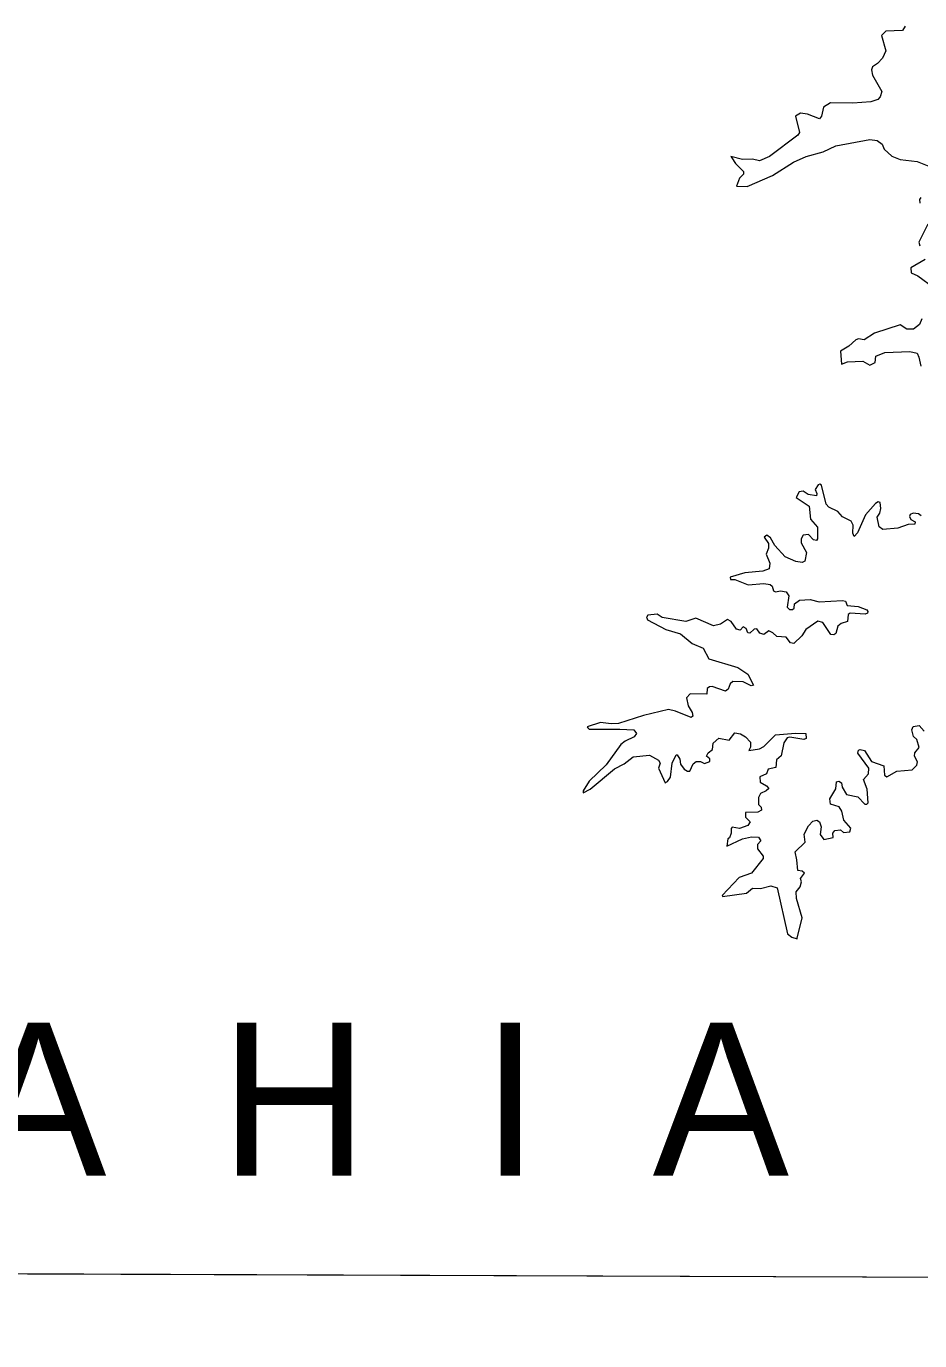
# Model space of a CAD drawing. Extents: x 553962 to 842807, y 8883888 to 9032388.
# Drawn here: x 578061 to 580395, y 8909822 to 8913255 of the extents above; entities that cross this region are included whole.
import ezdxf

# ---------------------------------------------------------------- set-up
doc = ezdxf.new("R2010")
doc.units = 0
doc.header["$LTSCALE"] = 200
doc.layers.add('6', color=7, linetype='Continuous', lineweight=13)

msp = doc.modelspace()

# ---------------------------------------------------------------- linework, layer by layer
at = {"layer": '6'}
msp.add_line((574653.9, 8910009.3), (626625.7, 8909822.1), dxfattribs=at)
msp.add_lwpolyline([(585645.8, 8921027.3), (574684.9, 8921064.7), (574653.9, 8910009.3), (585614.8, 8909969.8)], close=True, dxfattribs=at)
for points in [[(580357.1, 8913255.3), (580350.3, 8913243.9), (580306.6, 8913242.2), (580295.1, 8913231.1), (580306.9, 8913190.7), (580297.5, 8913171.9), (580284.9, 8913157.6), (580271.7, 8913148.7), (580268.7, 8913141), (580272.1, 8913127), (580295.9, 8913084.6), (580291.7, 8913070.9), (580285.7, 8913063.8), (580267, 8913057.8), (580220.3, 8913053.9), (580161.6, 8913055.2), (580143.4, 8913043.7), (580138.7, 8913020), (580133.1, 8913012.8), (580102.1, 8913025.1), (580083.4, 8913027.6), (580083.4, 8913027.6), (580070.8, 8913020.3), (580080.9, 8912977.5), (580076.7, 8912970.2), (580002.3, 8912914.6), (579976.4, 8912903.6), (579958.6, 8912907.8), (579932.2, 8912906.9), (579901.5, 8912914.6), (579903.9, 8912911)], [(579903.9, 8912911), (579913.6, 8912896.3), (579934.3, 8912875.4), (579934.3, 8912868.7), (579924.2, 8912858.5), (579916.2, 8912837.4), (579944.1, 8912836.4), (580010.4, 8912865.3), (580065.6, 8912899.7), (580098.8, 8912915), (580143, 8912926.9), (580176.2, 8912942.2), (580264.5, 8912958.8)], [(580264.5, 8912958.8), (580284, 8912956.2), (580296.7, 8912946.9), (580302.3, 8912933.7), (580322.3, 8912915.4), (580344.3, 8912906.9), (580388.5, 8912901.4), (580436.2, 8912882.3)], [(580397.9, 8912807.9), (580394.1, 8912802.5), (580395.3, 8912793)], [(580416.6, 8912737.9), (580392.8, 8912690.9), (580395.3, 8912681.4)], [(580409.4, 8912645.7), (580371.5, 8912623.9), (580372.4, 8912610.8), (580389.8, 8912603.1), (580432.7, 8912571.7)], [(580400.4, 8912490.6), (580394.5, 8912476.2), (580378.8, 8912463.8), (580361.3, 8912463.8), (580344, 8912475.3), (580277.2, 8912453.6), (580250.1, 8912436.2), (580235.2, 8912438.7), (580228.4, 8912436.2), (580210.1, 8912419.2), (580188.4, 8912406.4), (580190.3, 8912372.1), (580206.7, 8912378.9), (580246.6, 8912380.5), (580264.5, 8912369.9), (580278.5, 8912376.7), (580280.7, 8912393.7), (580303.6, 8912403.1), (580368.9, 8912405.2), (580388.3, 8912400.7), (580393.2, 8912391), (580397.9, 8912367.4)], [(580398.7, 8911976.5), (580392.2, 8911981.7), (580378, 8911983.3), (580370.2, 8911979.9), (580368.1, 8911974.8), (580371.9, 8911966.8), (580383.4, 8911960.8), (580382.6, 8911954.1), (580364.8, 8911954), (580338.3, 8911944.2), (580298.8, 8911940.4), (580289.5, 8911947.6), (580283.6, 8911973.1), (580283.6, 8911973.1), (580290.8, 8911983.4), (580293.8, 8911995.2), (580291.7, 8912011.3), (580286.9, 8912013), (580279.8, 8912008.8), (580253.5, 8911979.1), (580232.2, 8911931.5), (580223.7, 8911922.6), (580220.3, 8911930.6), (580221, 8911952.3), (580216.2, 8911962.5), (580193.1, 8911973.6), (580181.1, 8911988), (580157.4, 8911999.1), (580150.6, 8912007.1), (580138.3, 8912056.4), (580134.5, 8912058.9), (580129.8, 8912057.2), (580121.8, 8912045)], [(580121.8, 8912045), (580126.4, 8912034.3), (580125.1, 8912028.8), (580103.5, 8912031.8), (580090.2, 8912041.1), (580080.1, 8912039), (580072, 8912024.5), (580106, 8912001.6), (580109.4, 8911967.6), (580128.1, 8911946.4), (580128.1, 8911916.3), (580125.1, 8911911.6), (580117.5, 8911913.2), (580104.7, 8911927.6), (580090.3, 8911925.9), (580085.2, 8911916.6), (580085.6, 8911905.5), (580099.6, 8911880.5), (580095.3, 8911858), (580087.8, 8911854.2), (580071.2, 8911856.7), (580043.6, 8911869), (580016.8, 8911899.2), (580005.3, 8911918.7), (579996, 8911925.5), (579988.8, 8911920.5), (580000.2, 8911904.2), (580000.3, 8911891.6), (579993.9, 8911876.3), (580003.6, 8911852.9), (580001.9, 8911838), (579984.9, 8911831.7), (579938.1, 8911827.4), (579900, 8911815.9), (579900.8, 8911810), (579912.2, 8911809.9), (579946.7, 8911796.4), (579987.5, 8911799.3), (580004.4, 8911796.8), (580009.5, 8911793), (580013.4, 8911780.7), (580018, 8911777.7), (580031.7, 8911780.7), (580046.5, 8911778.1), (580052.9, 8911767), (580048.6, 8911737.4), (580055.3, 8911731.8), (580063, 8911731.4), (580067.3, 8911734.8), (580068.2, 8911746.7), (580081, 8911756.4), (580109, 8911757.7), (580132.6, 8911751.3), (580193.1, 8911755.6), (580201.1, 8911753.5), (580205.8, 8911742.5), (580233.9, 8911739.4), (580256.8, 8911730.5), (580259.8, 8911726.7), (580258.5, 8911722.5), (580252.5, 8911719.5), (580213, 8911722), (580208.4, 8911718.2), (580206.2, 8911700), (580190.1, 8911694.8), (580181.2, 8911688.5), (580175.7, 8911669.3), (580170.6, 8911665.5), (580162.9, 8911666.4), (580142.1, 8911697.4), (580128.5, 8911700.8), (580097.5, 8911679.1), (580087.3, 8911662.6), (580065.8, 8911643), (580057.6, 8911644.7), (580045.9, 8911659.3), (580021.8, 8911661.3), (580011.7, 8911671), (580001.1, 8911675.7), (579987.5, 8911666.8), (579977.7, 8911670.3), (579969.8, 8911681.2), (579969.8, 8911681.2), (579962.8, 8911680.4), (579951.3, 8911670.2), (579946, 8911670.6), (579942, 8911682.1), (579933.9, 8911686.7), (579925.8, 8911677.4), (579916.1, 8911680), (579902.5, 8911700.3), (579893.2, 8911705.4), (579874.8, 8911693.1), (579856.7, 8911689.3), (579809.9, 8911708.8), (579784.4, 8911700.4), (579722.5, 8911710.5), (579709.1, 8911719.2), (579684.5, 8911717.3), (579681.6, 8911710.5), (579681.8, 8911710)], [(579681.8, 8911710), (579684.2, 8911705), (579731.7, 8911679.6), (579769.9, 8911668.1), (579800.4, 8911643.1), (579829, 8911631.1), (579843.9, 8911602.6), (579919.9, 8911580.6), (579946.2, 8911563.1), (579961.1, 8911533.8), (579955.1, 8911532.6), (579933.5, 8911542.8), (579906.8, 8911544), (579899.6, 8911537.3), (579894.4, 8911523.7), (579888, 8911518.6), (579852.9, 8911530.4), (579845.7, 8911530), (579840.1, 8911525.8), (579839.2, 8911510.4), (579795.4, 8911511.7), (579785.7, 8911501.2), (579789.9, 8911480.3), (579800.5, 8911462.4), (579802.2, 8911453), (579798.4, 8911449.3), (579757.4, 8911466.6), (579738.5, 8911470.5), (579673.2, 8911454.8), (579607.7, 8911433.6), (579588.9, 8911432.7), (579560.9, 8911436.5), (579525.9, 8911424.9), (579528, 8911422.6)], [(579528, 8911422.6), (579531.2, 8911419.1), (579611.9, 8911419.5), (579648.1, 8911417), (579654.8, 8911407.6), (579649.2, 8911399.1), (579625.5, 8911387.7), (579614.5, 8911378.8), (579575.8, 8911326.1), (579531.2, 8911283.6), (579515.4, 8911258), (579515.7, 8911254.2)], [(579515.7, 8911254.2), (579515.9, 8911252.7), (579533.7, 8911262.8), (579597.4, 8911315.8), (579622.9, 8911328.2), (579646.7, 8911346.9), (579689.2, 8911351.1), (579712.6, 8911338.4), (579716.8, 8911330.3), (579712.2, 8911317.1), (579730.1, 8911279), (579736.4, 8911282.8), (579743.6, 8911293.4), (579748.3, 8911330.7), (579758.5, 8911352.4), (579761.8, 8911352), (579768.2, 8911341), (579769.9, 8911327.4), (579779.3, 8911315.1), (579788.2, 8911309.1), (579794.6, 8911309.1), (579803.6, 8911328.8), (579810.7, 8911334.5), (579822.2, 8911334.6), (579833.2, 8911329.5), (579846.4, 8911334.6), (579846.4, 8911341.8), (579838.4, 8911348.8), (579842.2, 8911357.5), (579853.6, 8911366), (579855.8, 8911383), (579870.2, 8911395.3), (579896.9, 8911390.7), (579912.3, 8911409.3), (579927.1, 8911407.2), (579939.5, 8911399.5), (579952.6, 8911385.1), (579953, 8911372.4), (579948.8, 8911363.1), (579976.4, 8911367.7), (579987.9, 8911374.1), (580018.5, 8911404.6), (580018.5, 8911404.6), (580070.7, 8911408.9), (580097.9, 8911407.7), (580098.3, 8911395), (580092, 8911392.4), (580055.8, 8911397.9), (580048.6, 8911396.5), (580040.1, 8911383.4), (580033.3, 8911349.3), (580020.9, 8911339.4), (580019.3, 8911318.9), (579999, 8911315), (579995.1, 8911302.3), (579977.7, 8911295), (579978.1, 8911280.6), (579995.1, 8911271.3), (580000.6, 8911264.1), (579994.3, 8911257.7), (579979, 8911251.3), (579974.3, 8911240.7), (579973.9, 8911222.4), (579980.7, 8911215.2), (579981.5, 8911207.5), (579972.2, 8911202), (579939.9, 8911201.6), (579939.9, 8911189.3), (579951.8, 8911177), (579946.3, 8911167.7), (579923.9, 8911160), (579905.1, 8911163.3), (579902.1, 8911159.9), (579902.1, 8911147.2), (579897.9, 8911135.4), (579894, 8911132.7), (579891, 8911113.7), (579932.4, 8911132.8), (579955.2, 8911137.9), (579973.8, 8911137.4), (579980.2, 8911127.7), (579971.3, 8911117.8), (579971.3, 8911106.5), (579985.7, 8911087.3), (579985.8, 8911081.4), (579955.2, 8911042.7), (579923.7, 8911031.6), (579879.1, 8910985.1), (579879.4, 8910984)], [(580075.2, 8910873.2), (580087.7, 8910926.3), (580073.3, 8910977.3), (580072.4, 8910994.2), (580082.6, 8911007.1), (580086, 8911020.6), (580083.5, 8911029.6), (580094.5, 8911042.7), (580087.7, 8911048.6), (580076.3, 8911049.9), (580074.1, 8911078.3), (580069.9, 8911098.8), (580096.2, 8911124.2), (580093.3, 8911144.8), (580104.7, 8911166.7), (580115.8, 8911178.6), (580126.2, 8911181.2), (580133.6, 8911177.4), (580137.8, 8911164.2), (580135.3, 8911143.8), (580144.2, 8911130.7), (580168.8, 8911136.6), (580168.5, 8911147.3), (580173.6, 8911154.8), (580188.4, 8911156.1), (580196.2, 8911149.3), (580212.2, 8911151.1), (580215.1, 8911160.8), (580197, 8911181.2), (580191.8, 8911205.4), (580184.5, 8911216.1), (580161.7, 8911223.3), (580160.4, 8911237.3), (580176.1, 8911263.6), (580177.8, 8911281.5), (580183.4, 8911283.1), (580190.9, 8911278.9), (580192.3, 8911267.7), (580204.2, 8911248.3), (580233.2, 8911242.7), (580251.3, 8911223.7), (580257.2, 8911223.7), (580260.2, 8911227.1), (580257.7, 8911262.8), (580248.3, 8911288), (580261.1, 8911302.7), (580261.9, 8911317.5), (580261.9, 8911317.5), (580233.5, 8911356.3), (580235.2, 8911364.7), (580239.9, 8911366.4), (580250.8, 8911363.5), (580269.2, 8911335), (580301.4, 8911323.1), (580302.7, 8911299.3), (580309, 8911295.1), (580335, 8911309.1), (580375.7, 8911312.9), (580387.7, 8911324.8), (580388.9, 8911334.1), (580381.8, 8911348.6), (580382.6, 8911357), (580394, 8911371.6), (580387.6, 8911391.9), (580379.2, 8911400.4), (580374.1, 8911417.8), (580377.9, 8911425.9), (580394, 8911428.9), (580406.8, 8911413.6)], [(579879.4, 8910984), (579879.8, 8910982.2), (579942.4, 8910990.9), (579958.6, 8911004), (579979, 8911003.2), (580005.8, 8911009.6), (580022.6, 8911004.5), (580049.7, 8910884.3), (580061, 8910876.2), (580074.9, 8910871.9), (580075.2, 8910873.2)]]:
    msp.add_lwpolyline(points, dxfattribs=at)

# ---------------------------------------------------------------- texts
msp.add_text('B  A  H  I  A', height=400, dxfattribs=at).set_placement((577259.8, 8910252.7))

doc.saveas('drawing.dxf')
